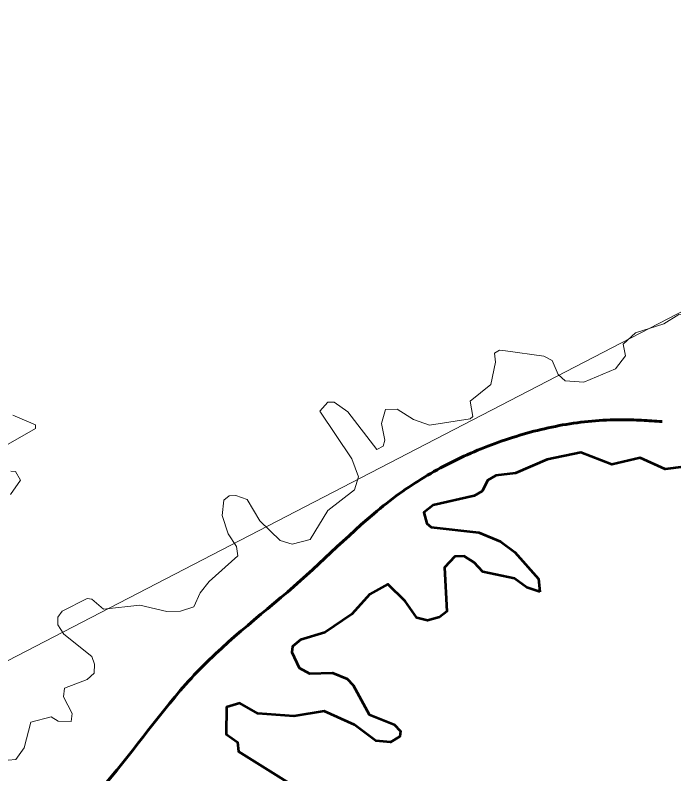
# Model space of a CAD drawing. Extents: x 553962 to 842807, y 8883888 to 9032388.
# Drawn here: x 799824.5 to 800239, y 9018248.5 to 9018725.6 of the extents above; entities that cross this region are included whole.
import ezdxf

# ---------------------------------------------------------------- set-up
doc = ezdxf.new("R2010")
doc.units = 0
doc.header["$LTSCALE"] = 200
doc.linetypes.add('LONG_DASH_SHORT_DASH', pattern=[9.9, 6, -1.2, 1.5, -1.2])
doc.layers.add('1', color=7, linetype='Continuous', lineweight=13)

msp = doc.modelspace()

# ---------------------------------------------------------------- linework, layer by layer
at = {"layer": '1'}
for points in [[(805531, 9014654.6), (804656.1, 9014532), (803479.2, 9015509.3), (802603.2, 9015624.2), (801222.1, 9016866), (800600.9, 9016813.5), (800076, 9017128.6), (799586.1, 9016682.2), (799446.1, 9016839.8), (799239.9, 9016805.7), (799493.9, 9017205.2), (799626.2, 9018219.6), (800434.5, 9018637.8), (800970.4, 9019689.3), (802445.9, 9020169.8), (804093.6, 9022119.5), (804177.1, 9022982.9)], [(800133.1, 9018514.4), (800157.1, 9018511.2), (800162.3, 9018508.5), (800166.2, 9018499.6), (800170.6, 9018495.6), (800182.4, 9018494.9), (800202.3, 9018503.2), (800208.6, 9018511.3), (800207, 9018518.7), (800214.8, 9018525.9), (800232.7, 9018531.5), (800242.2, 9018537.4), (800250.5, 9018537.2), (800265, 9018534), (800273.5, 9018535.5), (800282.1, 9018543.3), (800283.9, 9018556.6), (800284.3, 9018556.6)], [(800133.1, 9018514.4), (800157.1, 9018511.2), (800162.3, 9018508.5), (800166.2, 9018499.6), (800170.6, 9018495.6), (800182.4, 9018494.9), (800202.3, 9018503.2), (800208.6, 9018511.3), (800207, 9018518.7), (800214.8, 9018525.9), (800232.7, 9018531.5), (800242.2, 9018537.4), (800250.5, 9018537.2), (800265, 9018534), (800273.5, 9018535.5), (800282.1, 9018543.3), (800283.9, 9018556.6), (800284.3, 9018556.6)], [(800133.1, 9018514.4), (800157.1, 9018511.2), (800162.3, 9018508.5), (800166.2, 9018499.6), (800170.6, 9018495.6), (800182.4, 9018494.9), (800202.3, 9018503.2), (800208.6, 9018511.3), (800207, 9018518.7), (800214.8, 9018525.9), (800232.7, 9018531.5), (800242.2, 9018537.4), (800250.5, 9018537.2), (800265, 9018534), (800273.5, 9018535.5), (800282.1, 9018543.3), (800283.9, 9018556.6), (800284.3, 9018556.6)], [(800133.1, 9018514.4), (800157.1, 9018511.2), (800162.3, 9018508.5), (800166.2, 9018499.6), (800170.6, 9018495.6), (800182.4, 9018494.9), (800202.3, 9018503.2), (800208.6, 9018511.3), (800207, 9018518.7), (800214.8, 9018525.9), (800232.7, 9018531.5), (800242.2, 9018537.4), (800250.5, 9018537.2), (800265, 9018534), (800273.5, 9018535.5), (800282.1, 9018543.3), (800283.9, 9018556.6), (800284.3, 9018556.6)], [(799869.8, 9018358.7), (799872.8, 9018358.3), (799880.1, 9018352), (799903, 9018354.5), (799920, 9018350.5), (799928.5, 9018350.9), (799936.9, 9018353.6), (799940.8, 9018362.3), (799946.5, 9018369.4), (799964.6, 9018385.5), (799963.7, 9018391.5), (799958.6, 9018399.5), (799954.8, 9018411), (799955.7, 9018420.5), (799959.1, 9018423.3), (799963.3, 9018423.5), (799970.5, 9018421), (799978.4, 9018407.6), (799991.3, 9018395.3), (799998.7, 9018393), (800010.2, 9018395.9), (800021.3, 9018414), (800038.1, 9018427.1), (800040.6, 9018435.2), (800036.4, 9018446.6), (800016.2, 9018476.5), (800021.3, 9018482.2), (800025.3, 9018482.2), (800033.8, 9018476.2), (800052.1, 9018452.4), (800056.1, 9018454.6), (800057, 9018458.3), (800055.1, 9018468.8), (800057.6, 9018477.7), (800064.8, 9018477.9), (800075.1, 9018471.3), (800085.2, 9018467.7), (800110.8, 9018471.8), (800110.8, 9018471.8), (800112.4, 9018473.3), (800110.7, 9018482.8), (800123.9, 9018493.4), (800126.8, 9018507.4), (800126.1, 9018513), (800129.2, 9018514.9), (800133.1, 9018514.4)], [(799869.8, 9018358.7), (799872.8, 9018358.3), (799880.1, 9018352), (799903, 9018354.5), (799920, 9018350.5), (799928.5, 9018350.9), (799936.9, 9018353.6), (799940.8, 9018362.3), (799946.5, 9018369.4), (799964.6, 9018385.5), (799963.7, 9018391.5), (799958.6, 9018399.5), (799954.8, 9018411), (799955.7, 9018420.5), (799959.1, 9018423.3), (799963.3, 9018423.5), (799970.5, 9018421), (799978.4, 9018407.6), (799991.3, 9018395.3), (799998.7, 9018393), (800010.2, 9018395.9), (800021.3, 9018414), (800038.1, 9018427.1), (800040.6, 9018435.2), (800036.4, 9018446.6), (800016.2, 9018476.5), (800021.3, 9018482.2), (800025.3, 9018482.2), (800033.8, 9018476.2), (800052.1, 9018452.4), (800056.1, 9018454.6), (800057, 9018458.3), (800055.1, 9018468.8), (800057.6, 9018477.7), (800064.8, 9018477.9), (800075.1, 9018471.3), (800085.2, 9018467.7), (800110.8, 9018471.8), (800110.8, 9018471.8), (800112.4, 9018473.3), (800110.7, 9018482.8), (800123.9, 9018493.4), (800126.8, 9018507.4), (800126.1, 9018513), (800129.2, 9018514.9), (800133.1, 9018514.4)], [(799869.8, 9018358.7), (799872.8, 9018358.3), (799880.1, 9018352), (799903, 9018354.5), (799920, 9018350.5), (799928.5, 9018350.9), (799936.9, 9018353.6), (799940.8, 9018362.3), (799946.5, 9018369.4), (799964.6, 9018385.5), (799963.7, 9018391.5), (799958.6, 9018399.5), (799954.8, 9018411), (799955.7, 9018420.5), (799959.1, 9018423.3), (799963.3, 9018423.5), (799970.5, 9018421), (799978.4, 9018407.6), (799991.3, 9018395.3), (799998.7, 9018393), (800010.2, 9018395.9), (800021.3, 9018414), (800038.1, 9018427.1), (800040.6, 9018435.2), (800036.4, 9018446.6), (800016.2, 9018476.5), (800021.3, 9018482.2), (800025.3, 9018482.2), (800033.8, 9018476.2), (800052.1, 9018452.4), (800056.1, 9018454.6), (800057, 9018458.3), (800055.1, 9018468.8), (800057.6, 9018477.7), (800064.8, 9018477.9), (800075.1, 9018471.3), (800085.2, 9018467.7), (800110.8, 9018471.8), (800110.8, 9018471.8), (800112.4, 9018473.3), (800110.7, 9018482.8), (800123.9, 9018493.4), (800126.8, 9018507.4), (800126.1, 9018513), (800129.2, 9018514.9), (800133.1, 9018514.4)], [(799869.8, 9018358.7), (799872.8, 9018358.3), (799880.1, 9018352), (799903, 9018354.5), (799920, 9018350.5), (799928.5, 9018350.9), (799936.9, 9018353.6), (799940.8, 9018362.3), (799946.5, 9018369.4), (799964.6, 9018385.5), (799963.7, 9018391.5), (799958.6, 9018399.5), (799954.8, 9018411), (799955.7, 9018420.5), (799959.1, 9018423.3), (799963.3, 9018423.5), (799970.5, 9018421), (799978.4, 9018407.6), (799991.3, 9018395.3), (799998.7, 9018393), (800010.2, 9018395.9), (800021.3, 9018414), (800038.1, 9018427.1), (800040.6, 9018435.2), (800036.4, 9018446.6), (800016.2, 9018476.5), (800021.3, 9018482.2), (800025.3, 9018482.2), (800033.8, 9018476.2), (800052.1, 9018452.4), (800056.1, 9018454.6), (800057, 9018458.3), (800055.1, 9018468.8), (800057.6, 9018477.7), (800064.8, 9018477.9), (800075.1, 9018471.3), (800085.2, 9018467.7), (800110.8, 9018471.8), (800110.8, 9018471.8), (800112.4, 9018473.3), (800110.7, 9018482.8), (800123.9, 9018493.4), (800126.8, 9018507.4), (800126.1, 9018513), (800129.2, 9018514.9), (800133.1, 9018514.4)], [(799823.1, 9018474.1), (799837.3, 9018467.9), (799837.3, 9018465.6), (799798.2, 9018443.5)], [(799823.1, 9018474.1), (799837.3, 9018467.9), (799837.3, 9018465.6), (799798.2, 9018443.5)], [(799823.1, 9018474.1), (799837.3, 9018467.9), (799837.3, 9018465.6), (799798.2, 9018443.5)], [(799823.1, 9018474.1), (799837.3, 9018467.9), (799837.3, 9018465.6), (799798.2, 9018443.5)], [(800245, 9018441.6), (800233.5, 9018440.1), (800233.5, 9018440.1), (800217.8, 9018447.3), (800199.9, 9018443.1), (800180.4, 9018450.5), (800159.2, 9018446.1), (800139.3, 9018437.6), (800126.9, 9018436.1), (800122, 9018433.1), (800118.4, 9018426.3), (800113.3, 9018423.3), (800087.6, 9018417.5), (800081.6, 9018412.9), (800083.5, 9018405.9), (800086.2, 9018403.6), (800116.3, 9018400.2), (800129.8, 9018394.6), (800139, 9018388), (800153.8, 9018371.1), (800154.7, 9018362.9)], [(800245, 9018441.6), (800233.5, 9018440.1), (800233.5, 9018440.1), (800217.8, 9018447.3), (800199.9, 9018443.1), (800180.4, 9018450.5), (800159.2, 9018446.1), (800139.3, 9018437.6), (800126.9, 9018436.1), (800122, 9018433.1), (800118.4, 9018426.3), (800113.3, 9018423.3), (800087.6, 9018417.5), (800081.6, 9018412.9), (800083.5, 9018405.9), (800086.2, 9018403.6), (800116.3, 9018400.2), (800129.8, 9018394.6), (800139, 9018388), (800153.8, 9018371.1), (800154.7, 9018362.9)], [(800245, 9018441.6), (800233.5, 9018440.1), (800233.5, 9018440.1), (800217.8, 9018447.3), (800199.9, 9018443.1), (800180.4, 9018450.5), (800159.2, 9018446.1), (800139.3, 9018437.6), (800126.9, 9018436.1), (800122, 9018433.1), (800118.4, 9018426.3), (800113.3, 9018423.3), (800087.6, 9018417.5), (800081.6, 9018412.9), (800083.5, 9018405.9), (800086.2, 9018403.6), (800116.3, 9018400.2), (800129.8, 9018394.6), (800139, 9018388), (800153.8, 9018371.1), (800154.7, 9018362.9)], [(800245, 9018441.6), (800233.5, 9018440.1), (800233.5, 9018440.1), (800217.8, 9018447.3), (800199.9, 9018443.1), (800180.4, 9018450.5), (800159.2, 9018446.1), (800139.3, 9018437.6), (800126.9, 9018436.1), (800122, 9018433.1), (800118.4, 9018426.3), (800113.3, 9018423.3), (800087.6, 9018417.5), (800081.6, 9018412.9), (800083.5, 9018405.9), (800086.2, 9018403.6), (800116.3, 9018400.2), (800129.8, 9018394.6), (800139, 9018388), (800153.8, 9018371.1), (800154.7, 9018362.9)], [(799821.8, 9018438.8), (799824.8, 9018438.6), (799827.8, 9018433.1), (799821.6, 9018424.1)], [(799821.8, 9018438.8), (799824.8, 9018438.6), (799827.8, 9018433.1), (799821.6, 9018424.1)], [(799821.8, 9018438.8), (799824.8, 9018438.6), (799827.8, 9018433.1), (799821.6, 9018424.1)], [(799821.8, 9018438.8), (799824.8, 9018438.6), (799827.8, 9018433.1), (799821.6, 9018424.1)], [(800154.7, 9018362.9), (800154.7, 9018362.9), (800146.5, 9018365.7), (800138.7, 9018371.3), (800118.8, 9018375.5), (800113.3, 9018381.5), (800107.1, 9018385.3), (800101.2, 9018385.1), (800094.6, 9018378.3), (800096.1, 9018350.7), (800091.6, 9018347.1), (800084, 9018344.9), (800077.2, 9018346.6), (800069.9, 9018357.1), (800058.9, 9018367.7), (800047.6, 9018361.5), (800036.4, 9018349), (800019.4, 9018337.3), (800004, 9018332.8), (799999, 9018328.6), (799998.6, 9018325), (800003.2, 9018315.2), (800009.6, 9018311.6), (800024.1, 9018312), (800033.4, 9018308.2), (800037.2, 9018304.3), (800047.2, 9018285.9), (800062.9, 9018279.5), (800066.9, 9018275.3), (800066.5, 9018272.1), (800060.6, 9018268.5), (800051.5, 9018269.3), (800038, 9018279.3), (800019, 9018288), (799999.8, 9018284.8), (799977.1, 9018286.5), (799965.9, 9018292.9), (799957.4, 9018290.5), (799957.2, 9018273.5), (799964.4, 9018268.4), (799965.1, 9018262.6), (799997, 9018242.6)], [(800154.7, 9018362.9), (800154.7, 9018362.9), (800146.5, 9018365.7), (800138.7, 9018371.3), (800118.8, 9018375.5), (800113.3, 9018381.5), (800107.1, 9018385.3), (800101.2, 9018385.1), (800094.6, 9018378.3), (800096.1, 9018350.7), (800091.6, 9018347.1), (800084, 9018344.9), (800077.2, 9018346.6), (800069.9, 9018357.1), (800058.9, 9018367.7), (800047.6, 9018361.5), (800036.4, 9018349), (800019.4, 9018337.3), (800004, 9018332.8), (799999, 9018328.6), (799998.6, 9018325), (800003.2, 9018315.2), (800009.6, 9018311.6), (800024.1, 9018312), (800033.4, 9018308.2), (800037.2, 9018304.3), (800047.2, 9018285.9), (800062.9, 9018279.5), (800066.9, 9018275.3), (800066.5, 9018272.1), (800060.6, 9018268.5), (800051.5, 9018269.3), (800038, 9018279.3), (800019, 9018288), (799999.8, 9018284.8), (799977.1, 9018286.5), (799965.9, 9018292.9), (799957.4, 9018290.5), (799957.2, 9018273.5), (799964.4, 9018268.4), (799965.1, 9018262.6), (799997, 9018242.6)], [(800154.7, 9018362.9), (800154.7, 9018362.9), (800146.5, 9018365.7), (800138.7, 9018371.3), (800118.8, 9018375.5), (800113.3, 9018381.5), (800107.1, 9018385.3), (800101.2, 9018385.1), (800094.6, 9018378.3), (800096.1, 9018350.7), (800091.6, 9018347.1), (800084, 9018344.9), (800077.2, 9018346.6), (800069.9, 9018357.1), (800058.9, 9018367.7), (800047.6, 9018361.5), (800036.4, 9018349), (800019.4, 9018337.3), (800004, 9018332.8), (799999, 9018328.6), (799998.6, 9018325), (800003.2, 9018315.2), (800009.6, 9018311.6), (800024.1, 9018312), (800033.4, 9018308.2), (800037.2, 9018304.3), (800047.2, 9018285.9), (800062.9, 9018279.5), (800066.9, 9018275.3), (800066.5, 9018272.1), (800060.6, 9018268.5), (800051.5, 9018269.3), (800038, 9018279.3), (800019, 9018288), (799999.8, 9018284.8), (799977.1, 9018286.5), (799965.9, 9018292.9), (799957.4, 9018290.5), (799957.2, 9018273.5), (799964.4, 9018268.4), (799965.1, 9018262.6), (799997, 9018242.6)], [(800154.7, 9018362.9), (800154.7, 9018362.9), (800146.5, 9018365.7), (800138.7, 9018371.3), (800118.8, 9018375.5), (800113.3, 9018381.5), (800107.1, 9018385.3), (800101.2, 9018385.1), (800094.6, 9018378.3), (800096.1, 9018350.7), (800091.6, 9018347.1), (800084, 9018344.9), (800077.2, 9018346.6), (800069.9, 9018357.1), (800058.9, 9018367.7), (800047.6, 9018361.5), (800036.4, 9018349), (800019.4, 9018337.3), (800004, 9018332.8), (799999, 9018328.6), (799998.6, 9018325), (800003.2, 9018315.2), (800009.6, 9018311.6), (800024.1, 9018312), (800033.4, 9018308.2), (800037.2, 9018304.3), (800047.2, 9018285.9), (800062.9, 9018279.5), (800066.9, 9018275.3), (800066.5, 9018272.1), (800060.6, 9018268.5), (800051.5, 9018269.3), (800038, 9018279.3), (800019, 9018288), (799999.8, 9018284.8), (799977.1, 9018286.5), (799965.9, 9018292.9), (799957.4, 9018290.5), (799957.2, 9018273.5), (799964.4, 9018268.4), (799965.1, 9018262.6), (799997, 9018242.6)], [(799820.1, 9018257.2), (799824.9, 9018257.6), (799830.1, 9018264.9), (799834.4, 9018281), (799847.2, 9018284.4), (799851.6, 9018281.6), (799859.8, 9018281.4), (799860.3, 9018286.5), (799855, 9018296.9), (799855.6, 9018302.4), (799869.8, 9018307.8), (799874.1, 9018311.8), (799874.5, 9018317.5), (799872.8, 9018322.4), (799855.2, 9018336.4), (799851.4, 9018342.2), (799851.4, 9018347.1), (799854.1, 9018350.9), (799869.8, 9018358.7)], [(799820.1, 9018257.2), (799824.9, 9018257.6), (799830.1, 9018264.9), (799834.4, 9018281), (799847.2, 9018284.4), (799851.6, 9018281.6), (799859.8, 9018281.4), (799860.3, 9018286.5), (799855, 9018296.9), (799855.6, 9018302.4), (799869.8, 9018307.8), (799874.1, 9018311.8), (799874.5, 9018317.5), (799872.8, 9018322.4), (799855.2, 9018336.4), (799851.4, 9018342.2), (799851.4, 9018347.1), (799854.1, 9018350.9), (799869.8, 9018358.7)], [(799820.1, 9018257.2), (799824.9, 9018257.6), (799830.1, 9018264.9), (799834.4, 9018281), (799847.2, 9018284.4), (799851.6, 9018281.6), (799859.8, 9018281.4), (799860.3, 9018286.5), (799855, 9018296.9), (799855.6, 9018302.4), (799869.8, 9018307.8), (799874.1, 9018311.8), (799874.5, 9018317.5), (799872.8, 9018322.4), (799855.2, 9018336.4), (799851.4, 9018342.2), (799851.4, 9018347.1), (799854.1, 9018350.9), (799869.8, 9018358.7)], [(799820.1, 9018257.2), (799824.9, 9018257.6), (799830.1, 9018264.9), (799834.4, 9018281), (799847.2, 9018284.4), (799851.6, 9018281.6), (799859.8, 9018281.4), (799860.3, 9018286.5), (799855, 9018296.9), (799855.6, 9018302.4), (799869.8, 9018307.8), (799874.1, 9018311.8), (799874.5, 9018317.5), (799872.8, 9018322.4), (799855.2, 9018336.4), (799851.4, 9018342.2), (799851.4, 9018347.1), (799854.1, 9018350.9), (799869.8, 9018358.7)]]:
    msp.add_lwpolyline(points, dxfattribs=at)
at = {"layer": '1', "lineweight": 53}
for points in [[(800245, 9018441.6), (800233.5, 9018440.1), (800233.5, 9018440.1), (800217.8, 9018447.3), (800199.9, 9018443.1), (800180.4, 9018450.5), (800159.2, 9018446.1), (800139.3, 9018437.6), (800126.9, 9018436.1), (800122, 9018433.1), (800118.4, 9018426.3), (800113.3, 9018423.3), (800087.6, 9018417.5), (800081.6, 9018412.9), (800083.5, 9018405.9), (800086.2, 9018403.6), (800116.3, 9018400.2), (800129.8, 9018394.6), (800139, 9018388), (800153.8, 9018371.1), (800154.7, 9018362.9)], [(800154.7, 9018362.9), (800154.7, 9018362.9), (800146.5, 9018365.7), (800138.7, 9018371.3), (800118.8, 9018375.5), (800113.3, 9018381.5), (800107.1, 9018385.3), (800101.2, 9018385.1), (800094.6, 9018378.3), (800096.1, 9018350.7), (800091.6, 9018347.1), (800084, 9018344.9), (800077.2, 9018346.6), (800069.9, 9018357.1), (800058.9, 9018367.7), (800047.6, 9018361.5), (800036.4, 9018349), (800019.4, 9018337.3), (800004, 9018332.8), (799999, 9018328.6), (799998.6, 9018325), (800003.2, 9018315.2), (800009.6, 9018311.6), (800024.1, 9018312), (800033.4, 9018308.2), (800037.2, 9018304.3), (800047.2, 9018285.9), (800062.9, 9018279.5), (800066.9, 9018275.3), (800066.5, 9018272.1), (800060.6, 9018268.5), (800051.5, 9018269.3), (800038, 9018279.3), (800019, 9018288), (799999.8, 9018284.8), (799977.1, 9018286.5), (799965.9, 9018292.9), (799957.4, 9018290.5), (799957.2, 9018273.5), (799964.4, 9018268.4), (799965.1, 9018262.6), (799997, 9018242.6)]]:
    msp.add_lwpolyline(points, dxfattribs=at)
at = {"layer": '1', "linetype": 'LONG_DASH_SHORT_DASH', "lineweight": 60}
msp.add_spline([(799730.7, 9018099.1), (799781.3, 9018145.5), (799885.1, 9018246.8), (799939, 9018312.6), (800004, 9018370), (800066.4, 9018424.8), (800133.1, 9018458.6), (800205.7, 9018471.2), (800231.6, 9018470)], degree=3, dxfattribs=at)
msp.add_spline([(799730.7, 9018099.1), (799781.3, 9018145.5), (799885.1, 9018246.8), (799939, 9018312.6), (800004, 9018370), (800066.4, 9018424.8), (800133.1, 9018458.6), (800205.7, 9018471.2), (800231.6, 9018470)], degree=3, dxfattribs=at)

doc.saveas('drawing.dxf')
